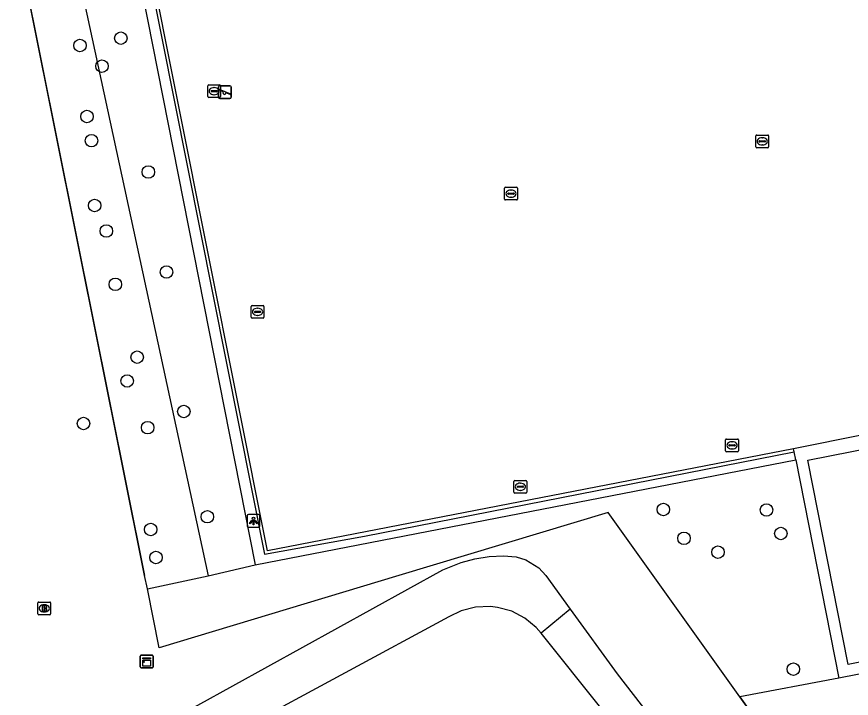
# Model space of a CAD drawing. Extents: x 160203 to 161526, y 379529 to 381797.
# Drawn here: x 160871 to 160936.4, y 380240.4 to 380293.8 of the extents above; entities that cross this region are included whole.
import ezdxf

# ---------------------------------------------------------------- set-up
doc = ezdxf.new("R2010")
doc.units = 0
for name, color, linetype in [('IMGEO_Boom', 7, 'Continuous'), ('IMGEO_Brandkraan', 7, 'Continuous'), ('IMGEO_Groenvoorziening', 7, 'Continuous'), ('IMGEO_Hek', 7, 'Continuous'), ('IMGEO_Kast', 7, 'Continuous'), ('IMGEO_Lichtpunt', 7, 'Continuous'), ('IMGEO_Rijbaan_lokaal_open', 7, 'Continuous'), ('IMGEO_Speelvoorziening', 7, 'Continuous'), ('IMGEO_Voetpad_onverhard', 7, 'Continuous'), ('IMGEO_Voetpad_open', 7, 'Continuous'), ('IMGEO_Waterleidingput', 7, 'Continuous')]:
    doc.layers.add(name, color=color, linetype=linetype)

msp = doc.modelspace()

# ---------------------------------------------------------------- linework, layer by layer
at = {"layer": 'IMGEO_Boom'}
for centre in [(160879.196, 380292.092), (160875.994, 380291.516), (160877.712, 380289.892), (160876.54, 380285.958), (160876.892, 380284.058), (160881.342, 380281.598), (160877.143, 380278.979), (160878.061, 380276.981), (160882.765, 380273.766), (160878.767, 380272.799), (160880.468, 380267.097), (160879.683, 380265.236), (160884.12, 380262.839), (160876.268, 380261.903), (160881.295, 380261.575), (160921.681, 380255.157), (160929.75, 380255.127), (160885.967, 380254.594), (160881.533, 380253.596), (160923.29, 380252.905), (160930.872, 380253.286), (160925.951, 380251.823), (160881.941, 380251.403), (160931.856, 380242.652)]:
    msp.add_circle(centre, 0.489, dxfattribs=at)
at = {"layer": 'IMGEO_Brandkraan'}
for p, q in [((160872.693, 380246.986), (160872.693, 380247.838)), ((160872.768, 380247.912), (160873.62, 380247.912)), ((160873.181, 380247.692), (160873.206, 380247.692)), ((160873.694, 380247.838), (160873.694, 380246.986)), ((160873.62, 380246.912), (160872.768, 380246.912)), ((160873.204, 380247.132), (160873.179, 380247.132))]:
    msp.add_line(p, q, dxfattribs=at)
for points in [[(160872.693, 380246.986), (160872.693, 380247.838)], [(160872.768, 380247.912), (160873.62, 380247.912)], [(160873.041, 380247.612), (160873.041, 380247.212), (160873.254, 380247.212)], [(160873.272, 380247.612), (160873.041, 380247.612)], [(160873.22, 380247.531), (160873.166, 380247.531), (160873.166, 380247.455)], [(160873.166, 380247.455), (160873.219, 380247.455)], [(160873.228, 380247.379), (160873.166, 380247.379), (160873.166, 380247.298)], [(160873.694, 380247.838), (160873.694, 380246.986)], [(160873.62, 380246.912), (160872.768, 380246.912)], [(160873.166, 380247.298), (160873.228, 380247.298)]]:
    msp.add_lwpolyline(points, dxfattribs=at)
for centre, radius, start, end in [((160872.77, 380247.836), 0.0765, 91.55205, 178.44795), ((160872.77, 380247.836), 0.0765, 91.55205, 178.44795), ((160873.221, 380247.493), 0.0379, 267.82845, 90.93552), ((160873.229, 380247.338), 0.0404, 269.87594, 90.50774), ((160873.276, 380247.467), 0.145, 59.4692, 91.53667), ((160873.301, 380247.514), 0.0922, 285.51372, 58.15012), ((160873.306, 380247.322), 0.105, 301.31148, 78.98903), ((160873.618, 380247.836), 0.0765, 1.55205, 88.44795), ((160873.618, 380247.836), 0.0765, 1.55205, 88.44795), ((160872.77, 380246.988), 0.0765, 181.55205, 268.44795), ((160872.77, 380246.988), 0.0765, 181.55205, 268.44795), ((160873.26, 380247.463), 0.251, 268.66757, 293.53466), ((160873.618, 380246.988), 0.0765, 271.55205, 358.44795), ((160873.618, 380246.988), 0.0765, 271.55205, 358.44795)]:
    msp.add_arc(centre, radius, start, end, dxfattribs=at)
for centre, major_axis, ratio, start_param, end_param in [((160873.18, 380247.412), (-0.387, 0.002), 0.722429, 4.712389, 7.853982), ((160873.205, 380247.412), (-0.39, 0.002), 0.717154, 1.570796, 4.712389)]:
    msp.add_ellipse(centre, major_axis=major_axis, ratio=ratio, start_param=start_param, end_param=end_param, dxfattribs=at)
at = {"layer": 'IMGEO_Groenvoorziening'}
for points in [[(160881.269, 380248.945), (160881.057, 380250), (160863.415, 380337.765)], [(160867.634, 380335.108), (160886.037, 380249.962)], [(160927.66, 380240.48), (160920.868, 380250), (160917.344, 380254.938), (160900.971, 380250), (160882.193, 380244.337), (160881.269, 380248.945)], [(160886.037, 380249.962), (160889.722, 380250.835)], [(160881.269, 380248.945), (160886.037, 380249.962)], [(160935.419, 380241.949), (160927.66, 380240.48)], [(160927.66, 380240.48), (160993.961, 380147.551), (161000, 380115.939), (161002.454, 380102.93), (161010.163, 380062.07)]]:
    msp.add_lwpolyline(points, dxfattribs=at)
at = {"layer": 'IMGEO_Hek'}
for points in [[(160996.953, 380272.41), (160997.26, 380272.47), (160983.227, 380343.654), (160876.335, 380322.564), (160890.446, 380251.672), (160898.27, 380253.065), (160931.929, 380259.679)], [(160863.455, 380337.568), (160881.057, 380250)], [(160920.868, 380250), (160917.344, 380254.938), (160900.971, 380250)], [(160881.269, 380248.945), (160881.057, 380250)], [(160900.971, 380250), (160882.193, 380244.337)], [(160927.66, 380240.48), (160920.868, 380250)], [(160882.193, 380244.337), (160881.269, 380248.945)], [(161000, 380115.939), (160993.961, 380147.551), (160927.66, 380240.48)]]:
    msp.add_lwpolyline(points, dxfattribs=at)
at = {"layer": 'IMGEO_Kast'}
for p, q in [((160880.719, 380242.826), (160880.719, 380243.667)), ((160880.719, 380243.667), (160880.719, 380242.826)), ((160880.794, 380243.751), (160881.635, 380243.751)), ((160881.635, 380243.751), (160880.794, 380243.751)), ((160881.719, 380243.676), (160881.719, 380242.835)), ((160881.719, 380242.835), (160881.719, 380243.676)), ((160881.644, 380242.751), (160880.803, 380242.751)), ((160880.803, 380242.751), (160881.644, 380242.751))]:
    msp.add_line(p, q, dxfattribs=at)
for points in [[(160880.914, 380243.541), (160881.514, 380243.541), (160881.514, 380243.456), (160880.914, 380243.456), (160880.914, 380243.541)], [(160880.914, 380243.366), (160881.514, 380243.366), (160881.514, 380242.877), (160880.914, 380242.877), (160880.914, 380243.366)]]:
    msp.add_lwpolyline(points, dxfattribs=at)
msp.add_circle((160880.998, 380243.215), 0.0377, dxfattribs=at)
for centre, start, end in [((160880.797, 380243.673), 92.4484, 184.28452), ((160880.797, 380243.673), 92.4484, 184.28452), ((160881.641, 380243.673), 2.4484, 94.28452), ((160881.641, 380243.673), 2.4484, 94.28452), ((160880.797, 380242.829), 182.4484, 274.28452), ((160880.797, 380242.829), 182.4484, 274.28452), ((160881.641, 380242.829), 272.4484, 4.28452), ((160881.641, 380242.829), 272.4484, 4.28452)]:
    msp.add_arc(centre, 0.0779, start, end, dxfattribs=at)
at = {"layer": 'IMGEO_Lichtpunt'}
for p, q in [((160889.084, 380254.675), (160889.084, 380253.868)), ((160889.084, 380254.675), (160889.084, 380253.868)), ((160889.986, 380254.77), (160889.178, 380254.77)), ((160889.986, 380254.77), (160889.178, 380254.77)), ((160890.08, 380253.868), (160890.08, 380254.675)), ((160890.08, 380253.868), (160890.08, 380254.675)), ((160889.178, 380253.774), (160889.986, 380253.774)), ((160889.178, 380253.774), (160889.986, 380253.774))]:
    msp.add_line(p, q, dxfattribs=at)
for points in [[(160889.458, 380254.339), (160889.497, 380254.311), (160889.309, 380254.049), (160889.271, 380254.076), (160889.458, 380254.339)], [(160889.56, 380254.291), (160889.607, 380254.291), (160889.607, 380253.969), (160889.56, 380253.969), (160889.56, 380254.291)], [(160889.67, 380254.311), (160889.708, 380254.338), (160889.895, 380254.076), (160889.856, 380254.048), (160889.67, 380254.311)]]:
    msp.add_lwpolyline(points, dxfattribs=at)
msp.add_circle((160889.583, 380254.473), 0.0994, dxfattribs=at)
for centre, start, end in [((160889.178, 380254.675), 90, 180), ((160889.178, 380254.675), 90, 180), ((160889.986, 380254.675), 0, 90), ((160889.986, 380254.675), 0, 90), ((160889.178, 380253.868), 180, 270), ((160889.178, 380253.868), 180, 270), ((160889.986, 380253.868), 270, 0), ((160889.986, 380253.868), 270, 360)]:
    msp.add_arc(centre, 0.0946, start, end, dxfattribs=at)
at = {"layer": 'IMGEO_Rijbaan_lokaal_open'}
for points in [[(160931.881, 380259.924), (160890.678, 380251.936), (160876.624, 380322.345), (160982.946, 380343.466), (160996.889, 380272.733)], [(160898.548, 380326.947), (160876.335, 380322.564), (160890.446, 380251.672), (160898.27, 380253.065), (160931.929, 380259.679)], [(160931.929, 380259.679), (160931.881, 380259.924)]]:
    msp.add_lwpolyline(points, dxfattribs=at)
at = {"layer": 'IMGEO_Speelvoorziening'}
for p, q in [((160886.836, 380287.465), (160886.836, 380288.265)), ((160886.836, 380288.265), (160886.836, 380287.465)), ((160887.219, 380287.893), (160886.88, 380288.03)), ((160886.905, 380288.09), (160887.781, 380287.737)), ((160886.936, 380288.365), (160887.726, 380288.365)), ((160887.726, 380288.365), (160886.936, 380288.365)), ((160887.826, 380288.265), (160887.826, 380287.465)), ((160887.826, 380287.465), (160887.826, 380288.265)), ((160887.726, 380287.365), (160886.936, 380287.365)), ((160886.936, 380287.365), (160887.726, 380287.365)), ((160887.757, 380287.677), (160887.417, 380287.814))]:
    msp.add_line(p, q, dxfattribs=at)
for centre, radius, start, end in [((160886.936, 380288.265), 0.1, 90, 180), ((160886.936, 380288.265), 0.1, 90, 180), ((160886.893, 380288.06), 0.0327, 68.07798, 248.07798), ((160887.298, 380287.803), 0.12, 130.99278, 5.16318), ((160887.726, 380288.265), 0.1, 0, 90), ((160887.726, 380288.265), 0.1, 360, 90), ((160886.936, 380287.465), 0.1, 180, 270), ((160886.936, 380287.465), 0.1, 180, 270), ((160887.726, 380287.465), 0.1, 270, 0), ((160887.726, 380287.465), 0.1, 270, 0), ((160887.769, 380287.707), 0.0327, 248.07798, 68.07798)]:
    msp.add_arc(centre, radius, start, end, dxfattribs=at)
at = {"layer": 'IMGEO_Voetpad_onverhard'}
for points in [[(160863.743, 380230.895), (160864.296, 380230.681), (160865.19, 380230.526), (160865.741, 380230.547), (160866.976, 380230.784), (160869.351, 380231.651), (160873.018, 380233.355), (160885.232, 380239.841), (160904.408, 380250.444), (160905.837, 380251.014), (160906.925, 380251.299), (160908.037, 380251.468), (160909.161, 380251.52), (160910.151, 380251.456), (160910.911, 380251.22), (160911.919, 380250.586), (160912.463, 380249.997), (160914.381, 380247.357)], [(160912.111, 380245.48), (160911.729, 380245.914), (160910.839, 380246.65), (160909.815, 380247.185), (160908.702, 380247.496), (160908.128, 380247.562), (160906.974, 380247.514), (160905.855, 380247.226), (160904.877, 380246.748), (160880.524, 380233.597), (160870.741, 380228.703), (160869.157, 380227.849), (160867.786, 380226.684), (160866.753, 380225.481)], [(160914.381, 380247.357), (160912.111, 380245.48)], [(160914.381, 380247.357), (160918.056, 380242.3), (160926.83, 380230.947), (160937.681, 380214.675), (160949.355, 380197.613), (160957.842, 380184.306), (160974.892, 380161.133), (160981.651, 380151.209), (160984.79, 380146.007), (160987.367, 380140.505), (160988.247, 380138.2), (160988.682, 380136.429), (160989.474, 380129.942)], [(160986.984, 380129.557), (160986.316, 380134.822), (160985.88, 380136.595), (160985.261, 380138.313), (160982.136, 380144.753), (160979.459, 380149.083), (160971.107, 380160.993), (160962.828, 380172.052), (160956.486, 380181.403), (160947.629, 380195.006), (160945.535, 380198.222), (160921.556, 380233.643), (160912.111, 380245.48)]]:
    msp.add_lwpolyline(points, dxfattribs=at)
at = {"layer": 'IMGEO_Voetpad_open'}
for points in [[(160875.252, 380324.13), (160889.722, 380250.835)], [(160996.667, 380272.689), (160950.949, 380263.688), (160937.455, 380261.035), (160931.881, 380259.924)], [(160998.296, 380264.433), (160971.689, 380259.191), (160973.432, 380250.352), (160936.162, 380243.014), (160932.997, 380259.021), (160996.879, 380271.614)], [(160998.483, 380263.548), (160972.747, 380258.474), (160974.497, 380249.632), (160935.419, 380241.949)], [(160932.052, 380259.054), (160931.929, 380259.679)], [(160889.722, 380250.835), (160932.052, 380259.054)], [(160932.052, 380259.054), (160935.419, 380241.949)]]:
    msp.add_lwpolyline(points, dxfattribs=at)
at = {"layer": 'IMGEO_Waterleidingput'}
for p, q in [((160885.999, 380287.514), (160885.999, 380288.366)), ((160886.074, 380288.44), (160886.926, 380288.44)), ((160886.258, 380287.934), (160886.258, 380287.946)), ((160886.696, 380287.897), (160886.298, 380287.897)), ((160886.301, 380287.983), (160886.699, 380287.983)), ((160886.487, 380288.22), (160886.512, 380288.22)), ((160886.742, 380287.946), (160886.742, 380287.934)), ((160887, 380288.366), (160887, 380287.514)), ((160886.926, 380287.44), (160886.074, 380287.44)), ((160886.51, 380287.66), (160886.485, 380287.66)), ((160928.922, 380283.575), (160928.922, 380284.427)), ((160928.997, 380284.501), (160929.849, 380284.501)), ((160929.181, 380283.995), (160929.181, 380284.007)), ((160929.619, 380283.958), (160929.221, 380283.958)), ((160929.224, 380284.044), (160929.622, 380284.044)), ((160929.41, 380284.281), (160929.435, 380284.281)), ((160929.665, 380284.007), (160929.665, 380283.995)), ((160929.923, 380284.427), (160929.923, 380283.575)), ((160929.849, 380283.501), (160928.997, 380283.501)), ((160929.433, 380283.721), (160929.408, 380283.721)), ((160909.246, 380279.486), (160909.246, 380280.338)), ((160909.321, 380280.412), (160910.173, 380280.412)), ((160909.734, 380280.192), (160909.759, 380280.192)), ((160910.247, 380280.338), (160910.247, 380279.486)), ((160910.173, 380279.412), (160909.321, 380279.412)), ((160909.505, 380279.906), (160909.505, 380279.918)), ((160909.943, 380279.869), (160909.545, 380279.869)), ((160909.548, 380279.955), (160909.946, 380279.955)), ((160909.757, 380279.632), (160909.732, 380279.632)), ((160909.989, 380279.918), (160909.989, 380279.906)), ((160889.401, 380270.225), (160889.401, 380271.077)), ((160889.476, 380271.151), (160890.328, 380271.151)), ((160889.889, 380270.931), (160889.914, 380270.931)), ((160890.402, 380271.077), (160890.402, 380270.225)), ((160889.66, 380270.645), (160889.66, 380270.657)), ((160890.098, 380270.608), (160889.7, 380270.608)), ((160889.703, 380270.694), (160890.101, 380270.694)), ((160889.912, 380270.371), (160889.887, 380270.371)), ((160890.144, 380270.657), (160890.144, 380270.645)), ((160890.328, 380270.151), (160889.476, 380270.151)), ((160926.556, 380259.759), (160926.556, 380260.611)), ((160926.631, 380260.685), (160927.483, 380260.685)), ((160927.044, 380260.465), (160927.069, 380260.465)), ((160927.557, 380260.611), (160927.557, 380259.759)), ((160926.815, 380260.179), (160926.815, 380260.191)), ((160927.253, 380260.142), (160926.855, 380260.142)), ((160926.858, 380260.228), (160927.256, 380260.228)), ((160927.067, 380259.905), (160927.042, 380259.905)), ((160927.299, 380260.191), (160927.299, 380260.179)), ((160927.483, 380259.685), (160926.631, 380259.685)), ((160909.98, 380256.516), (160909.98, 380257.368)), ((160910.055, 380257.442), (160910.907, 380257.442)), ((160910.468, 380257.222), (160910.493, 380257.222)), ((160910.981, 380257.368), (160910.981, 380256.516)), ((160910.239, 380256.936), (160910.239, 380256.948)), ((160910.677, 380256.899), (160910.279, 380256.899)), ((160910.282, 380256.985), (160910.68, 380256.985)), ((160910.491, 380256.662), (160910.466, 380256.662)), ((160910.723, 380256.948), (160910.723, 380256.936)), ((160910.907, 380256.442), (160910.055, 380256.442))]:
    msp.add_line(p, q, dxfattribs=at)
for points in [[(160885.999, 380287.514), (160885.999, 380288.366)], [(160886.074, 380288.44), (160886.926, 380288.44)], [(160887, 380288.366), (160887, 380287.514)], [(160886.926, 380287.44), (160886.074, 380287.44)], [(160928.922, 380283.575), (160928.922, 380284.427)], [(160928.997, 380284.501), (160929.849, 380284.501)], [(160929.923, 380284.427), (160929.923, 380283.575)], [(160929.849, 380283.501), (160928.997, 380283.501)], [(160909.246, 380279.486), (160909.246, 380280.338)], [(160909.321, 380280.412), (160910.173, 380280.412)], [(160910.247, 380280.338), (160910.247, 380279.486)], [(160910.173, 380279.412), (160909.321, 380279.412)], [(160889.401, 380270.225), (160889.401, 380271.077)], [(160889.476, 380271.151), (160890.328, 380271.151)], [(160890.402, 380271.077), (160890.402, 380270.225)], [(160890.328, 380270.151), (160889.476, 380270.151)], [(160926.556, 380259.759), (160926.556, 380260.611)], [(160926.631, 380260.685), (160927.483, 380260.685)], [(160927.557, 380260.611), (160927.557, 380259.759)], [(160927.483, 380259.685), (160926.631, 380259.685)], [(160909.98, 380256.516), (160909.98, 380257.368)], [(160910.055, 380257.442), (160910.907, 380257.442)], [(160910.981, 380257.368), (160910.981, 380256.516)], [(160910.907, 380256.442), (160910.055, 380256.442)]]:
    msp.add_lwpolyline(points, dxfattribs=at)
for centre, radius, start, end in [((160886.076, 380288.364), 0.0765, 91.55205, 178.44795), ((160886.076, 380288.364), 0.0765, 91.55205, 178.44795), ((160886.298, 380287.943), 0.0403, 85.87752, 175.75265), ((160886.295, 380287.933), 0.0366, 178.93798, 274.71019), ((160886.699, 380287.94), 0.043, 264.86636, 352.45326), ((160886.703, 380287.945), 0.0386, 1.73085, 96.63898), ((160886.924, 380288.364), 0.0765, 1.55205, 88.44795), ((160886.924, 380288.364), 0.0765, 1.55205, 88.44795), ((160886.076, 380287.516), 0.0765, 181.55205, 268.44795), ((160886.076, 380287.516), 0.0765, 181.55205, 268.44795), ((160886.924, 380287.516), 0.0765, 271.55205, 358.44795), ((160886.924, 380287.516), 0.0765, 271.55205, 358.44795), ((160928.999, 380284.425), 0.0765, 91.55205, 178.44795), ((160928.999, 380284.425), 0.0765, 91.55205, 178.44795), ((160929.221, 380284.004), 0.0403, 85.87752, 175.75265), ((160929.218, 380283.994), 0.0366, 178.93798, 274.71019), ((160929.622, 380284.001), 0.043, 264.86636, 352.45326), ((160929.626, 380284.006), 0.0386, 1.73085, 96.63898), ((160929.847, 380284.425), 0.0765, 1.55205, 88.44795), ((160929.847, 380284.425), 0.0765, 1.55205, 88.44795), ((160928.999, 380283.577), 0.0765, 181.55205, 268.44795), ((160928.999, 380283.577), 0.0765, 181.55205, 268.44795), ((160929.847, 380283.577), 0.0765, 271.55205, 358.44795), ((160929.847, 380283.577), 0.0765, 271.55205, 358.44795), ((160909.323, 380280.336), 0.0765, 91.55205, 178.44795), ((160909.323, 380280.336), 0.0765, 91.55205, 178.44795), ((160910.171, 380280.336), 0.0765, 1.55205, 88.44795), ((160910.171, 380280.336), 0.0765, 1.55205, 88.44795), ((160909.323, 380279.488), 0.0765, 181.55205, 268.44795), ((160909.323, 380279.488), 0.0765, 181.55205, 268.44795), ((160909.545, 380279.915), 0.0403, 85.87752, 175.75265), ((160909.542, 380279.905), 0.0366, 178.93798, 274.71019), ((160909.946, 380279.912), 0.043, 264.86636, 352.45326), ((160909.95, 380279.917), 0.0386, 1.73085, 96.63898), ((160910.171, 380279.488), 0.0765, 271.55205, 358.44795), ((160910.171, 380279.488), 0.0765, 271.55205, 358.44795), ((160889.478, 380271.075), 0.0765, 91.55205, 178.44795), ((160889.478, 380271.075), 0.0765, 91.55205, 178.44795), ((160890.326, 380271.075), 0.0765, 1.55205, 88.44795), ((160890.326, 380271.075), 0.0765, 1.55205, 88.44795), ((160889.478, 380270.227), 0.0765, 181.55205, 268.44795), ((160889.478, 380270.227), 0.0765, 181.55205, 268.44795), ((160889.7, 380270.654), 0.0403, 85.87752, 175.75265), ((160889.697, 380270.644), 0.0366, 178.93798, 274.71019), ((160890.101, 380270.651), 0.043, 264.86636, 352.45326), ((160890.105, 380270.656), 0.0386, 1.73085, 96.63898), ((160890.326, 380270.227), 0.0765, 271.55205, 358.44795), ((160890.326, 380270.227), 0.0765, 271.55205, 358.44795), ((160926.633, 380260.609), 0.0765, 91.55205, 178.44795), ((160926.633, 380260.609), 0.0765, 91.55205, 178.44795), ((160927.481, 380260.609), 0.0765, 1.55205, 88.44795), ((160927.481, 380260.609), 0.0765, 1.55205, 88.44795), ((160926.633, 380259.761), 0.0765, 181.55205, 268.44795), ((160926.633, 380259.761), 0.0765, 181.55205, 268.44795), ((160926.855, 380260.188), 0.0403, 85.87752, 175.75265), ((160926.852, 380260.178), 0.0366, 178.93798, 274.71019), ((160927.256, 380260.185), 0.043, 264.86636, 352.45326), ((160927.26, 380260.19), 0.0386, 1.73085, 96.63898), ((160927.481, 380259.761), 0.0765, 271.55205, 358.44795), ((160927.481, 380259.761), 0.0765, 271.55205, 358.44795), ((160910.057, 380257.366), 0.0765, 91.55205, 178.44795), ((160910.057, 380257.366), 0.0765, 91.55205, 178.44795), ((160910.905, 380257.366), 0.0765, 1.55205, 88.44795), ((160910.905, 380257.366), 0.0765, 1.55205, 88.44795), ((160910.057, 380256.518), 0.0765, 181.55205, 268.44795), ((160910.057, 380256.518), 0.0765, 181.55205, 268.44795), ((160910.279, 380256.945), 0.0403, 85.87752, 175.75265), ((160910.276, 380256.935), 0.0366, 178.93798, 274.71019), ((160910.68, 380256.942), 0.043, 264.86636, 352.45326), ((160910.684, 380256.947), 0.0386, 1.73085, 96.63898), ((160910.905, 380256.518), 0.0765, 271.55205, 358.44795), ((160910.905, 380256.518), 0.0765, 271.55205, 358.44795)]:
    msp.add_arc(centre, radius, start, end, dxfattribs=at)
for centre, major_axis, ratio, start_param, end_param in [((160886.486, 380287.94), (-0.387, 0.002), 0.722429, 4.712389, 7.853982), ((160886.511, 380287.94), (-0.39, 0.002), 0.717154, 1.570796, 4.712389), ((160929.409, 380284.001), (-0.387, 0.002), 0.722429, 4.712389, 7.853982), ((160929.434, 380284.001), (-0.39, 0.002), 0.717154, 1.570796, 4.712389), ((160909.733, 380279.912), (-0.387, 0.002), 0.722429, 4.712389, 7.853982), ((160909.758, 380279.912), (-0.39, 0.002), 0.717154, 1.570796, 4.712389), ((160889.888, 380270.651), (-0.387, 0.002), 0.722429, 4.712389, 7.853982), ((160889.913, 380270.651), (-0.39, 0.002), 0.717154, 1.570796, 4.712389), ((160927.043, 380260.185), (-0.387, 0.002), 0.722429, 4.712389, 7.853982), ((160927.068, 380260.185), (-0.39, 0.002), 0.717154, 1.570796, 4.712389), ((160910.467, 380256.942), (-0.387, 0.002), 0.722429, 4.712389, 7.853982), ((160910.492, 380256.942), (-0.39, 0.002), 0.717154, 1.570796, 4.712389)]:
    msp.add_ellipse(centre, major_axis=major_axis, ratio=ratio, start_param=start_param, end_param=end_param, dxfattribs=at)

doc.saveas('drawing.dxf')
